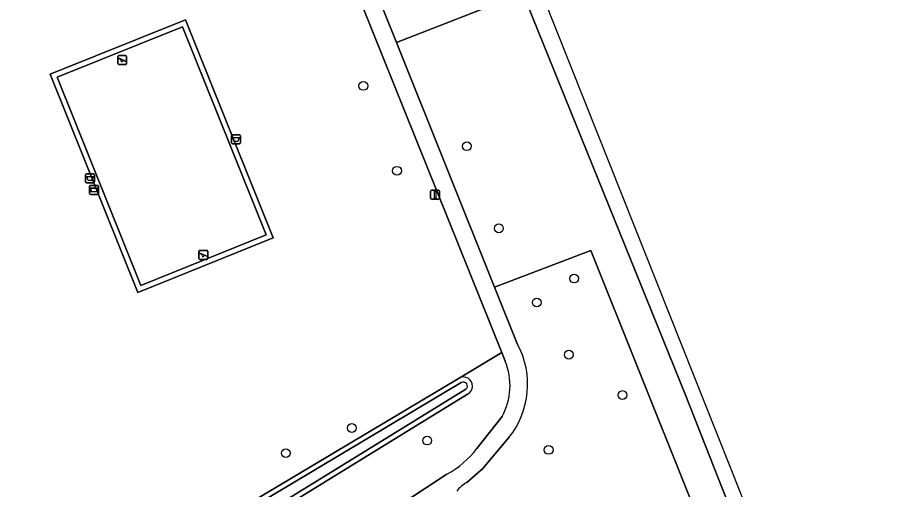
# Model space of a CAD drawing. Extents: x 157767 to 159172, y 387839 to 389425.
# Drawn here: x 158912.8 to 159009.3, y 388559.1 to 388611.6 of the extents above; entities that cross this region are included whole.
import ezdxf

# ---------------------------------------------------------------- set-up
doc = ezdxf.new("R2010")
doc.units = 0
for name, color, linetype in [('IMGEO_Afvalbak', 7, 'Continuous'), ('IMGEO_Boom', 7, 'Continuous'), ('IMGEO_Groenvoorziening', 7, 'Continuous'), ('IMGEO_Lichtmast', 7, 'Continuous'), ('IMGEO_Meer_plas_ven_vijver', 7, 'Continuous'), ('IMGEO_Muur', 7, 'Continuous'), ('IMGEO_Oever', 7, 'Continuous'), ('IMGEO_Speelvoorziening', 7, 'Continuous'), ('IMGEO_Terreindeel_gesloten', 7, 'Continuous'), ('IMGEO_Verklikker', 7, 'Continuous'), ('IMGEO_Voetpad_gesloten', 7, 'Continuous'), ('IMGEO_Walbescherming', 7, 'Continuous'), ('IMGEO_Waterloop', 7, 'Continuous')]:
    doc.layers.add(name, color=color, linetype=linetype)

msp = doc.modelspace()

# ---------------------------------------------------------------- linework, layer by layer
at = {"layer": 'IMGEO_Afvalbak'}
for p, q in [((158936.695, 388597.678), (158936.695, 388598.478)), ((158936.695, 388598.478), (158936.695, 388597.678)), ((158936.795, 388598.578), (158937.585, 388598.578)), ((158937.585, 388598.578), (158936.795, 388598.578)), ((158937.685, 388598.478), (158937.685, 388597.678)), ((158937.685, 388597.678), (158937.685, 388598.478)), ((158937.585, 388597.578), (158936.795, 388597.578)), ((158936.795, 388597.578), (158937.585, 388597.578)), ((158920.435, 388593.337), (158920.435, 388594.137)), ((158920.435, 388594.137), (158920.435, 388593.337)), ((158920.535, 388594.237), (158921.325, 388594.237)), ((158921.325, 388594.237), (158920.535, 388594.237)), ((158921.425, 388594.137), (158921.425, 388593.337)), ((158921.425, 388593.337), (158921.425, 388594.137)), ((158921.325, 388593.237), (158920.535, 388593.237)), ((158920.535, 388593.237), (158921.325, 388593.237))]:
    msp.add_line(p, q, dxfattribs=at)
for points in [[(158936.838, 388598.292), (158937.542, 388598.292), (158937.393, 388597.822), (158936.987, 388597.822), (158936.838, 388598.292)], [(158920.578, 388593.951), (158921.282, 388593.951), (158921.133, 388593.481), (158920.727, 388593.481), (158920.578, 388593.951)]]:
    msp.add_lwpolyline(points, dxfattribs=at)
for centre, start, end in [((158936.795, 388598.478), 90, 180), ((158936.795, 388598.478), 90, 180), ((158937.585, 388598.478), 0, 90), ((158937.585, 388598.478), 360, 90), ((158936.795, 388597.678), 180, 270), ((158936.795, 388597.678), 180, 270), ((158937.585, 388597.678), 270, 0), ((158937.585, 388597.678), 270, 0), ((158920.535, 388594.137), 90, 180), ((158920.535, 388594.137), 90, 180), ((158921.325, 388594.137), 0, 90), ((158921.325, 388594.137), 360, 90), ((158920.535, 388593.337), 180, 270), ((158920.535, 388593.337), 180, 270), ((158921.325, 388593.337), 270, 0), ((158921.325, 388593.337), 270, 0)]:
    msp.add_arc(centre, 0.1, start, end, dxfattribs=at)
at = {"layer": 'IMGEO_Boom'}
for centre in [(158951.356, 388604.02), (158962.878, 388597.308), (158955.099, 388594.581), (158966.446, 388588.175), (158974.814, 388582.591), (158970.655, 388579.927), (158974.221, 388574.122), (158980.196, 388569.634), (158950.074, 388565.971), (158958.468, 388564.573), (158942.735, 388563.173), (158971.987, 388563.531)]:
    msp.add_circle(centre, 0.489, dxfattribs=at)
at = {"layer": 'IMGEO_Groenvoorziening'}
for points in [[(158873.408, 388680.171), (158922.14, 388669.823), (158923.014, 388669.578), (158924.619, 388669.007), (158926.167, 388668.295), (158927.646, 388667.448), (158929.043, 388666.472), (158930.347, 388665.375), (158931.547, 388664.165), (158932.635, 388662.854), (158933.602, 388661.45), (158934.439, 388659.966), (158935.14, 388658.413), (158938.334, 388650.458), (158948.921, 388655.052), (158965.438, 388612.902), (158955.037, 388608.861), (158965.969, 388581.637), (158976.677, 388585.728), (158998.192, 388532.022), (158998.481, 388530.17), (158996.144, 388528.925)], [(158918.363, 388545.394), (158922.897, 388547.981), (158926.023, 388549.765), (158924.489, 388554.568), (158926.22, 388555.102), (158927.578, 388550.989), (158929.68, 388552.243), (158962.006, 388571.525), (158966.765, 388574.364), (158933.08, 388658.047)], [(159015.196, 388500), (159011.467, 388509.089), (159009.032, 388515.083), (159007.569, 388517.523), (159007.265, 388518.412), (159004.612, 388522.284), (159003.52, 388523.845), (159002.661, 388526.108), (159002.349, 388528.137), (159002.2, 388532.163), (158999.27, 388539.512), (158991.291, 388559.267), (158987.163, 388569.744), (158957.394, 388643.29)], [(158961.591, 388553.621), (158984.312, 388522.925), (158987.663, 388524.665), (158996.144, 388528.925), (158998.481, 388530.17), (158998.192, 388532.022), (158976.677, 388585.728)], [(158976.677, 388585.728), (158965.969, 388581.637), (158968.526, 388575.268)], [(158967.154, 388573.398), (158966.765, 388574.364), (158962.006, 388571.525)], [(158962.965, 388569.74), (158930.999, 388550.067)], [(158963.999, 388563.69), (158966.793, 388567.252)], [(158967.564, 388564.922), (158964.644, 388561.449), (158962.893, 388559.912)], [(158934.1, 388543.398), (158960.651, 388560.817)]]:
    msp.add_lwpolyline(points, dxfattribs=at)
for points in [[(158955.037, 388608.861), (158965.438, 388612.902), (158948.921, 388655.052), (158938.334, 388650.458)], [(158916.505, 388605.315), (158931.571, 388611.371), (158941.323, 388587.123), (158926.268, 388581.03)]]:
    msp.add_lwpolyline(points, close=True, dxfattribs=at)
for centre, radius, start, end in [((158960.254, 388570.819), 9.392, 321.10469, 28.27082), ((158960.532, 388570.703), 7.149, 331.13279, 22.14413), ((158962.488, 388570.634), 1.013, 298.07118, 118.42309), ((158955.384, 388570.342), 10.884, 298.94033, 322.32706), ((158964.988, 388556.226), 4.24, 119.6089, 139.9139)]:
    msp.add_arc(centre, radius, start, end, dxfattribs=at)
at = {"layer": 'IMGEO_Lichtmast'}
for p, q in [((158958.844, 388591.524), (158958.844, 388592.324)), ((158958.844, 388592.324), (158958.844, 388591.524)), ((158958.944, 388592.424), (158959.734, 388592.424)), ((158959.734, 388592.424), (158958.944, 388592.424)), ((158959.834, 388592.324), (158959.834, 388591.524)), ((158959.834, 388591.524), (158959.834, 388592.324)), ((158959.734, 388591.424), (158958.944, 388591.424)), ((158958.944, 388591.424), (158959.734, 388591.424))]:
    msp.add_line(p, q, dxfattribs=at)
msp.add_lwpolyline([(158959.264, 388592.299), (158959.414, 388592.299), (158959.414, 388591.549), (158959.264, 388591.549), (158959.264, 388592.299)], dxfattribs=at)
for centre, start, end in [((158958.944, 388592.324), 90, 180), ((158958.944, 388592.324), 90, 180), ((158959.734, 388592.324), 0, 90), ((158959.734, 388592.324), 360, 90), ((158958.944, 388591.524), 180, 270), ((158958.944, 388591.524), 180, 270), ((158959.734, 388591.524), 270, 0), ((158959.734, 388591.524), 270, 0)]:
    msp.add_arc(centre, 0.1, start, end, dxfattribs=at)
at = {"layer": 'IMGEO_Meer_plas_ven_vijver'}
for points in [[(159054.506, 388409.131), (159006.711, 388525.15), (158977.475, 388598.587), (158945.096, 388679.918), (158897.018, 388691.315)], [(158957.394, 388643.29), (158987.163, 388569.744), (158991.291, 388559.267), (158999.27, 388539.512), (159002.2, 388532.163), (159003.251, 388529.526), (159004.588, 388526.049), (159005.657, 388523.485), (159006.891, 388520.356), (159009.032, 388515.083), (159011.467, 388509.089), (159015.196, 388500), (159057.823, 388394.501)]]:
    msp.add_lwpolyline(points, dxfattribs=at)
at = {"layer": 'IMGEO_Muur'}
for points in [[(158926.268, 388581.03), (158941.323, 388587.123), (158931.571, 388611.371), (158916.505, 388605.315)], [(158926.594, 388581.817), (158917.301, 388604.991), (158931.232, 388610.576), (158940.542, 388587.448)]]:
    msp.add_lwpolyline(points, close=True, dxfattribs=at)
at = {"layer": 'IMGEO_Oever'}
for points in [[(158962.006, 388571.525), (158929.68, 388552.243)], [(158929.996, 388551.782), (158962.261, 388571.028)], [(158962.763, 388570.274), (158930.736, 388550.561)], [(158930.999, 388550.067), (158962.965, 388569.74)]]:
    msp.add_lwpolyline(points, dxfattribs=at)
for centre, radius, start, end in [((158962.488, 388570.634), 1.013, 298.07118, 118.42309), ((158962.484, 388570.633), 0.454, 307.82865, 119.48131)]:
    msp.add_arc(centre, radius, start, end, dxfattribs=at)
at = {"layer": 'IMGEO_Speelvoorziening'}
for p, q in [((158924.026, 388606.503), (158924.026, 388607.303)), ((158924.026, 388607.303), (158924.026, 388606.503)), ((158924.409, 388606.931), (158924.07, 388607.068)), ((158924.095, 388607.128), (158924.971, 388606.775)), ((158924.126, 388607.403), (158924.916, 388607.403)), ((158924.916, 388607.403), (158924.126, 388607.403)), ((158924.947, 388606.715), (158924.607, 388606.852)), ((158925.016, 388607.303), (158925.016, 388606.503)), ((158925.016, 388606.503), (158925.016, 388607.303)), ((158924.916, 388606.403), (158924.126, 388606.403)), ((158924.126, 388606.403), (158924.916, 388606.403)), ((158933.054, 388584.827), (158933.054, 388585.627)), ((158933.054, 388585.627), (158933.054, 388584.827)), ((158933.437, 388585.255), (158933.098, 388585.392)), ((158933.123, 388585.452), (158933.999, 388585.099)), ((158933.154, 388585.727), (158933.944, 388585.727)), ((158933.944, 388585.727), (158933.154, 388585.727)), ((158934.044, 388585.627), (158934.044, 388584.827)), ((158934.044, 388584.827), (158934.044, 388585.627)), ((158933.944, 388584.727), (158933.154, 388584.727)), ((158933.154, 388584.727), (158933.944, 388584.727)), ((158933.975, 388585.039), (158933.635, 388585.176))]:
    msp.add_line(p, q, dxfattribs=at)
for centre, radius, start, end in [((158924.126, 388607.303), 0.1, 90, 180), ((158924.126, 388607.303), 0.1, 90, 180), ((158924.083, 388607.098), 0.0327, 68.07798, 248.07798), ((158924.488, 388606.841), 0.12, 130.99278, 5.16318), ((158924.916, 388607.303), 0.1, 0, 90), ((158924.916, 388607.303), 0.1, 360, 90), ((158924.959, 388606.745), 0.0327, 248.07798, 68.07798), ((158924.126, 388606.503), 0.1, 180, 270), ((158924.126, 388606.503), 0.1, 180, 270), ((158924.916, 388606.503), 0.1, 270, 0), ((158924.916, 388606.503), 0.1, 270, 0), ((158933.154, 388585.627), 0.1, 90, 180), ((158933.154, 388585.627), 0.1, 90, 180), ((158933.111, 388585.422), 0.0327, 68.07798, 248.07798), ((158933.944, 388585.627), 0.1, 0, 90), ((158933.944, 388585.627), 0.1, 360, 90), ((158933.154, 388584.827), 0.1, 180, 270), ((158933.154, 388584.827), 0.1, 180, 270), ((158933.516, 388585.165), 0.12, 130.99278, 5.16318), ((158933.944, 388584.827), 0.1, 270, 0), ((158933.944, 388584.827), 0.1, 270, 0), ((158933.987, 388585.069), 0.0327, 248.07798, 68.07798)]:
    msp.add_arc(centre, radius, start, end, dxfattribs=at)
at = {"layer": 'IMGEO_Terreindeel_gesloten'}
msp.add_lwpolyline([(158926.594, 388581.817), (158940.542, 388587.448), (158931.232, 388610.576), (158917.301, 388604.991)], close=True, dxfattribs=at)
at = {"layer": 'IMGEO_Verklikker'}
for p, q in [((158920.875, 388592.054), (158920.875, 388592.854)), ((158920.875, 388592.854), (158920.875, 388592.054)), ((158920.975, 388592.954), (158921.765, 388592.954)), ((158921.765, 388592.954), (158920.975, 388592.954)), ((158921.865, 388592.854), (158921.865, 388592.054)), ((158921.865, 388592.054), (158921.865, 388592.854)), ((158921.765, 388591.954), (158920.975, 388591.954)), ((158920.975, 388591.954), (158921.765, 388591.954))]:
    msp.add_line(p, q, dxfattribs=at)
for points in [[(158920.976, 388592.686), (158921.764, 388592.686), (158921.764, 388592.222), (158920.976, 388592.222), (158920.976, 388592.686)], [(158921.041, 388592.621), (158921.041, 388592.287), (158921.699, 388592.287), (158921.699, 388592.621), (158921.041, 388592.621)]]:
    msp.add_lwpolyline(points, dxfattribs=at)
for centre, start, end in [((158920.975, 388592.854), 90, 180), ((158920.975, 388592.854), 90, 180), ((158921.765, 388592.854), 0, 90), ((158921.765, 388592.854), 360, 90), ((158920.975, 388592.054), 180, 270), ((158920.975, 388592.054), 180, 270), ((158921.765, 388592.054), 270, 0), ((158921.765, 388592.054), 270, 0)]:
    msp.add_arc(centre, 0.1, start, end, dxfattribs=at)
at = {"layer": 'IMGEO_Voetpad_gesloten'}
for points in [[(158968.526, 388575.268), (158965.969, 388581.637), (158955.037, 388608.861), (158938.334, 388650.458), (158935.14, 388658.413), (158934.439, 388659.966), (158933.602, 388661.45), (158932.635, 388662.854), (158931.547, 388664.165), (158930.347, 388665.375), (158929.043, 388666.472), (158927.646, 388667.448), (158926.167, 388668.295), (158924.619, 388669.007), (158923.014, 388669.578), (158922.14, 388669.823), (158873.408, 388680.171), (158867.384, 388681.45)], [(158933.08, 388658.047), (158966.765, 388574.364), (158967.154, 388573.398)], [(158966.793, 388567.252), (158963.999, 388563.69)], [(158962.893, 388559.912), (158964.644, 388561.449), (158967.564, 388564.922)], [(158960.651, 388560.817), (158934.1, 388543.398)]]:
    msp.add_lwpolyline(points, dxfattribs=at)
for centre, radius, start, end in [((158960.254, 388570.819), 9.392, 321.10469, 28.27082), ((158960.532, 388570.703), 7.149, 331.13279, 22.14413), ((158955.384, 388570.342), 10.884, 298.94033, 322.32706), ((158964.988, 388556.226), 4.24, 119.6089, 139.9139)]:
    msp.add_arc(centre, radius, start, end, dxfattribs=at)
at = {"layer": 'IMGEO_Walbescherming'}
msp.add_lwpolyline([(158991.291, 388559.267), (158987.163, 388569.744)], dxfattribs=at)
at = {"layer": 'IMGEO_Waterloop'}
for points in [[(158962.261, 388571.028), (158929.996, 388551.782)], [(158930.736, 388550.561), (158962.763, 388570.274)]]:
    msp.add_lwpolyline(points, dxfattribs=at)
msp.add_arc((158962.484, 388570.633), 0.454, 307.82865, 119.48131, dxfattribs=at)

doc.saveas('drawing.dxf')
